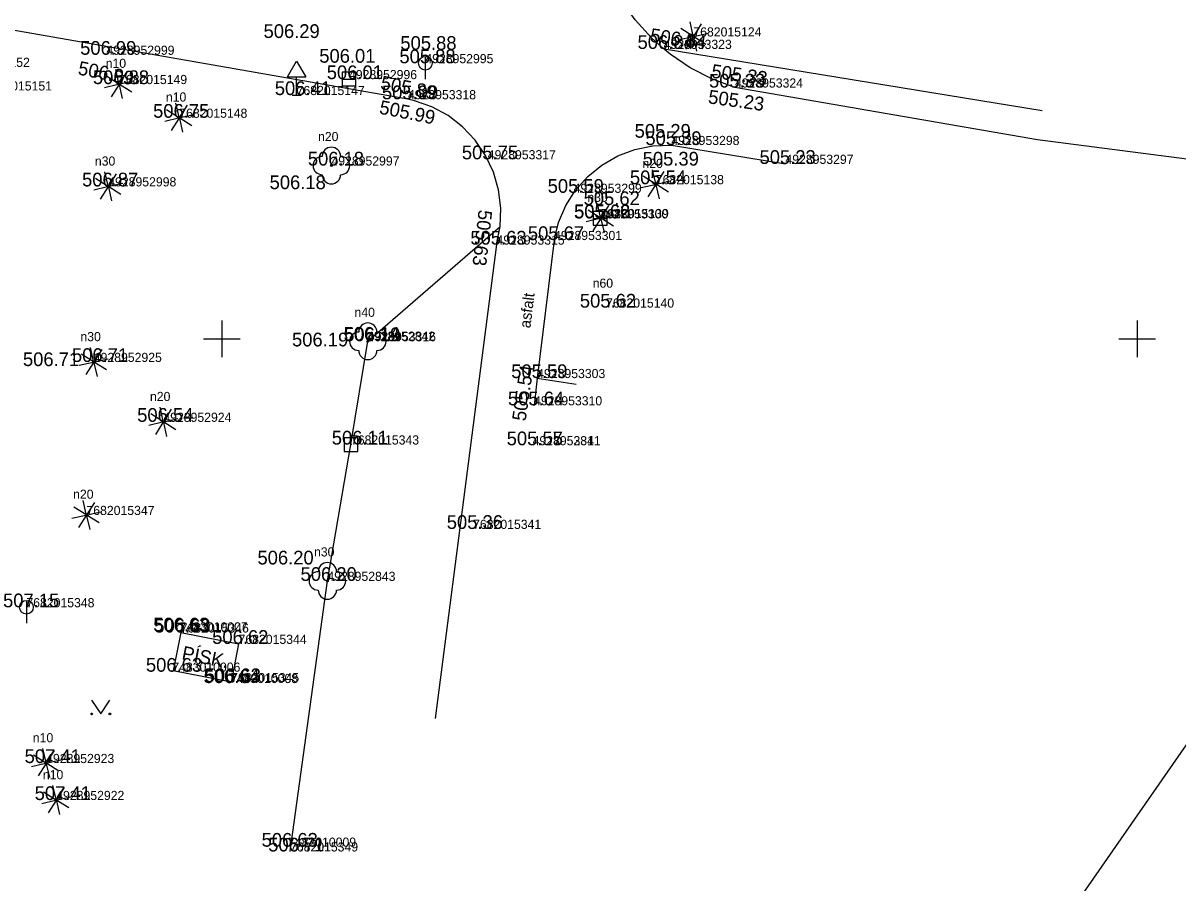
# Model space of a CAD drawing. Extents: x -669251 to -668549, y -1128351 to -1127698.
# Drawn here: x -668710.9 to -668647.8, y -1128129.7 to -1128082.8 of the extents above; entities that cross this region are included whole.
import ezdxf

# ---------------------------------------------------------------- set-up
doc = ezdxf.new("R2010")
doc.units = 0
for name, color, linetype in [('Vrstva 1', 7, 'Continuous'), ('Vrstva 10', 7, 'Continuous'), ('Vrstva 11', 7, 'Continuous'), ('Vrstva 14', 7, 'Continuous'), ('Vrstva 2', 7, 'Continuous'), ('Vrstva 22', 7, 'Continuous'), ('Vrstva 26', 7, 'Continuous'), ('Vrstva 27', 7, 'Continuous'), ('Vrstva 3', 7, 'Continuous'), ('Vrstva 34', 7, 'Continuous'), ('Vrstva 36', 7, 'Continuous'), ('Vrstva 40', 7, 'Continuous'), ('Vrstva 42', 7, 'Continuous'), ('Vrstva 47', 7, 'Continuous'), ('Vrstva 60', 7, 'Continuous'), ('Vrstva 61', 7, 'Continuous')]:
    doc.layers.add(name, color=color, linetype=linetype)

msp = doc.modelspace()

# ---------------------------------------------------------------- linework, layer by layer
at = {"layer": 'Vrstva 1'}
for p, q in [((-668674.24, -1128083.49), (-668674.24, -1128083.49)), ((-668675.86, -1128084.17), (-668675.86, -1128084.17)), ((-668706.3, -1128084.49), (-668706.3, -1128084.49)), ((-668688.88, -1128084.95), (-668688.88, -1128084.95)), ((-668705.61, -1128086.09), (-668705.61, -1128086.09)), ((-668693.05, -1128085.82), (-668693.05, -1128085.82)), ((-668695.91, -1128086.69), (-668695.91, -1128086.69)), ((-668671.97, -1128086.28), (-668671.97, -1128086.28)), ((-668689.83, -1128086.92), (-668689.83, -1128086.92)), ((-668702.32, -1128087.93), (-668702.32, -1128087.93)), ((-668675.44, -1128089.42), (-668675.44, -1128089.42)), ((-668694.01, -1128090.54), (-668694.01, -1128090.54)), ((-668685.47, -1128090.2), (-668685.47, -1128090.2)), ((-668669.21, -1128090.45), (-668669.21, -1128090.45)), ((-668706.2, -1128091.68), (-668706.2, -1128091.68)), ((-668676.29, -1128091.56), (-668676.29, -1128091.56)), ((-668680.78, -1128092.03), (-668680.78, -1128092.03)), ((-668679.33, -1128093.43), (-668679.33, -1128093.43)), ((-668679.3, -1128093.41), (-668679.3, -1128093.41)), ((-668684.99, -1128094.86), (-668684.99, -1128094.86)), ((-668681.85, -1128094.61), (-668681.85, -1128094.61)), ((-668679.01, -1128098.3), (-668679.01, -1128098.3)), ((-668692.06, -1128100.11), (-668692.06, -1128100.11)), ((-668692.02, -1128100.14), (-668692.02, -1128100.14)), ((-668706.99, -1128101.27), (-668706.99, -1128101.27)), ((-668682.77, -1128102.15), (-668682.77, -1128102.15)), ((-668682.94, -1128103.64), (-668682.94, -1128103.64)), ((-668703.19, -1128104.54), (-668703.19, -1128104.54)), ((-668692.94, -1128105.78), (-668692.94, -1128105.78)), ((-668683.02, -1128105.82), (-668683.02, -1128105.82)), ((-668683.02, -1128105.82), (-668683.02, -1128105.82)), ((-668707.39, -1128109.63), (-668707.39, -1128109.63)), ((-668686.27, -1128110.39), (-668686.27, -1128110.39)), ((-668694.23, -1128113.23), (-668694.23, -1128113.23)), ((-668710.67, -1128114.67), (-668710.67, -1128114.67)), ((-668702.3, -1128115.99), (-668702.3, -1128115.99)), ((-668702.24, -1128116.05), (-668702.24, -1128116.05)), ((-668699.08, -1128116.67), (-668699.08, -1128116.67)), ((-668702.7, -1128118.19), (-668702.7, -1128118.19)), ((-668699.55, -1128118.81), (-668699.55, -1128118.81)), ((-668699.49, -1128118.76), (-668699.49, -1128118.76)), ((-668709.59, -1128123.18), (-668709.59, -1128123.18)), ((-668709.04, -1128125.2), (-668709.04, -1128125.2)), ((-668696.38, -1128127.75), (-668696.38, -1128127.75)), ((-668696.27, -1128128.01), (-668696.27, -1128128.01))]:
    msp.add_line(p, q, dxfattribs=at)
at = {"layer": 'Vrstva 10'}
for p, q in [((-668689.83, -1128086.92), (-668717.29, -1128082.13)), ((-668655.19, -1128087.55), (-668675.827, -1128084.175)), ((-668675.44, -1128089.42), (-668669.21, -1128090.45)), ((-668684.99, -1128094.86), (-668688.35, -1128120.74)), ((-668681.85, -1128094.61), (-668682.77, -1128102.15)), ((-668682.77, -1128102.15), (-668682.94, -1128103.64)), ((-668682.77, -1128102.15), (-668680.65, -1128102.48))]:
    msp.add_line(p, q, dxfattribs=at)
for points in [[(-668675.827, -1128084.175), (-668676.523, -1128083.569), (-668677.419, -1128082.577), (-668678.191, -1128081.485), (-668678.826, -1128080.309), (-668679.316, -1128079.065), (-668679.655, -1128077.772), (-668679.743, -1128077.268)], [(-668671.97, -1128086.28), (-668673.222, -1128085.812), (-668674.41, -1128085.198), (-668675.515, -1128084.447), (-668675.827, -1128084.175)], [(-668621.49, -1128092.83), (-668644.617, -1128090.535), (-668655.448, -1128089.129), (-668671.97, -1128086.28)], [(-668684.99, -1128094.86), (-668684.794, -1128093.873), (-668684.756, -1128092.867), (-668684.878, -1128091.868), (-668685.157, -1128090.901), (-668685.585, -1128089.99), (-668686.151, -1128089.159), (-668686.842, -1128088.427), (-668687.641, -1128087.814), (-668688.526, -1128087.335), (-668689.476, -1128087.003), (-668689.83, -1128086.92)], [(-668681.85, -1128094.61), (-668681.606, -1128093.643), (-668681.21, -1128092.726), (-668680.674, -1128091.885), (-668680.01, -1128091.14), (-668679.235, -1128090.511), (-668678.371, -1128090.013), (-668677.437, -1128089.66), (-668676.46, -1128089.46), (-668675.44, -1128089.42)]]:
    msp.add_lwpolyline(points, dxfattribs=at)
at = {"layer": 'Vrstva 11'}
for p, q in [((-668702.24, -1128116.05), (-668702.65, -1128118.14)), ((-668702.24, -1128116.05), (-668699.08, -1128116.67)), ((-668699.08, -1128116.67), (-668699.49, -1128118.76)), ((-668699.49, -1128118.76), (-668702.65, -1128118.14))]:
    msp.add_line(p, q, dxfattribs=at)
at = {"layer": 'Vrstva 14'}
for p, q in [((-668692.02, -1128100.14), (-668684.794, -1128093.873)), ((-668692.94, -1128105.78), (-668692.02, -1128100.14)), ((-668694.23, -1128113.23), (-668692.94, -1128105.78)), ((-668696.27, -1128128.01), (-668694.23, -1128113.23))]:
    msp.add_line(p, q, dxfattribs=at)
at = {"layer": 'Vrstva 22'}
for p, q in [((-668674.274, -1128083.47), (-668674.93, -1128083.056)), ((-668674.248, -1128083.45), (-668674.42, -1128082.696)), ((-668673.806, -1128082.8), (-668674.22, -1128083.456)), ((-668675.034, -1128083.67), (-668674.28, -1128083.498)), ((-668674.26, -1128083.524), (-668674.674, -1128084.18)), ((-668674.232, -1128083.53), (-668674.06, -1128084.284)), ((-668673.55, -1128083.924), (-668674.206, -1128083.51)), ((-668674.2, -1128083.482), (-668673.446, -1128083.31)), ((-668705.618, -1128086.05), (-668705.79, -1128085.296)), ((-668705.176, -1128085.4), (-668705.59, -1128086.056)), ((-668706.404, -1128086.27), (-668705.65, -1128086.098)), ((-668705.644, -1128086.07), (-668706.3, -1128085.656)), ((-668705.63, -1128086.124), (-668706.044, -1128086.78)), ((-668705.602, -1128086.13), (-668705.43, -1128086.884)), ((-668704.92, -1128086.524), (-668705.576, -1128086.11)), ((-668705.57, -1128086.082), (-668704.816, -1128085.91)), ((-668702.328, -1128087.89), (-668702.5, -1128087.136)), ((-668701.886, -1128087.24), (-668702.3, -1128087.896)), ((-668703.114, -1128088.11), (-668702.36, -1128087.938)), ((-668702.354, -1128087.91), (-668703.01, -1128087.496)), ((-668702.34, -1128087.964), (-668702.754, -1128088.62)), ((-668702.312, -1128087.97), (-668702.14, -1128088.724)), ((-668701.63, -1128088.364), (-668702.286, -1128087.95)), ((-668702.28, -1128087.922), (-668701.526, -1128087.75)), ((-668706.234, -1128091.66), (-668706.89, -1128091.246)), ((-668706.208, -1128091.64), (-668706.38, -1128090.886)), ((-668705.766, -1128090.99), (-668706.18, -1128091.646)), ((-668676.324, -1128091.54), (-668676.98, -1128091.126)), ((-668676.298, -1128091.52), (-668676.47, -1128090.766)), ((-668675.856, -1128090.87), (-668676.27, -1128091.526)), ((-668706.994, -1128091.86), (-668706.24, -1128091.688)), ((-668706.22, -1128091.714), (-668706.634, -1128092.37)), ((-668706.192, -1128091.72), (-668706.02, -1128092.474)), ((-668705.51, -1128092.114), (-668706.166, -1128091.7)), ((-668706.16, -1128091.672), (-668705.406, -1128091.5)), ((-668677.084, -1128091.74), (-668676.33, -1128091.568)), ((-668676.31, -1128091.594), (-668676.724, -1128092.25)), ((-668676.282, -1128091.6), (-668676.11, -1128092.354)), ((-668675.6, -1128091.994), (-668676.256, -1128091.58)), ((-668676.25, -1128091.552), (-668675.496, -1128091.38)), ((-668679.334, -1128093.39), (-668679.99, -1128092.976)), ((-668679.308, -1128093.37), (-668679.48, -1128092.616)), ((-668678.866, -1128092.72), (-668679.28, -1128093.376)), ((-668680.094, -1128093.59), (-668679.34, -1128093.418)), ((-668679.32, -1128093.444), (-668679.734, -1128094.1)), ((-668679.292, -1128093.45), (-668679.12, -1128094.204)), ((-668678.61, -1128093.844), (-668679.266, -1128093.43)), ((-668679.26, -1128093.402), (-668678.506, -1128093.23)), ((-668706.998, -1128101.23), (-668707.17, -1128100.476)), ((-668706.556, -1128100.58), (-668706.97, -1128101.236)), ((-668707.784, -1128101.45), (-668707.03, -1128101.278)), ((-668707.024, -1128101.25), (-668707.68, -1128100.836)), ((-668707.01, -1128101.304), (-668707.424, -1128101.96)), ((-668706.982, -1128101.31), (-668706.81, -1128102.064)), ((-668706.3, -1128101.704), (-668706.956, -1128101.29)), ((-668706.95, -1128101.262), (-668706.196, -1128101.09)), ((-668703.198, -1128104.5), (-668703.37, -1128103.746)), ((-668702.756, -1128103.85), (-668703.17, -1128104.506)), ((-668703.224, -1128104.52), (-668703.88, -1128104.106)), ((-668703.15, -1128104.532), (-668702.396, -1128104.36)), ((-668703.984, -1128104.72), (-668703.23, -1128104.548)), ((-668703.21, -1128104.574), (-668703.624, -1128105.23)), ((-668703.182, -1128104.58), (-668703.01, -1128105.334)), ((-668702.5, -1128104.974), (-668703.156, -1128104.56)), ((-668707.398, -1128109.59), (-668707.57, -1128108.836)), ((-668707.424, -1128109.61), (-668708.08, -1128109.196)), ((-668706.956, -1128108.94), (-668707.37, -1128109.596)), ((-668707.35, -1128109.622), (-668706.596, -1128109.45)), ((-668708.184, -1128109.81), (-668707.43, -1128109.638)), ((-668707.41, -1128109.664), (-668707.824, -1128110.32)), ((-668707.382, -1128109.67), (-668707.21, -1128110.424)), ((-668706.7, -1128110.064), (-668707.356, -1128109.65)), ((-668709.624, -1128123.16), (-668710.28, -1128122.746)), ((-668709.598, -1128123.14), (-668709.77, -1128122.386)), ((-668709.156, -1128122.49), (-668709.57, -1128123.146)), ((-668710.384, -1128123.36), (-668709.63, -1128123.188)), ((-668709.61, -1128123.214), (-668710.024, -1128123.87)), ((-668709.582, -1128123.22), (-668709.41, -1128123.974)), ((-668708.9, -1128123.614), (-668709.556, -1128123.2)), ((-668709.55, -1128123.172), (-668708.796, -1128123)), ((-668709.048, -1128125.16), (-668709.22, -1128124.406)), ((-668708.606, -1128124.51), (-668709.02, -1128125.166)), ((-668709.834, -1128125.38), (-668709.08, -1128125.208)), ((-668709.074, -1128125.18), (-668709.73, -1128124.766)), ((-668709.06, -1128125.234), (-668709.474, -1128125.89)), ((-668709.032, -1128125.24), (-668708.86, -1128125.994)), ((-668708.35, -1128125.634), (-668709.006, -1128125.22)), ((-668709, -1128125.192), (-668708.246, -1128125.02))]:
    msp.add_line(p, q, dxfattribs=at)
for centre, radius in [((-668674.24, -1128083.49), 0.04), ((-668705.61, -1128086.09), 0.04), ((-668702.32, -1128087.93), 0.04), ((-668694.01, -1128090.54), 0.05), ((-668706.2, -1128091.68), 0.04), ((-668676.29, -1128091.56), 0.04), ((-668679.3, -1128093.41), 0.04), ((-668692.02, -1128100.14), 0.05), ((-668706.99, -1128101.27), 0.04), ((-668703.19, -1128104.54), 0.04), ((-668707.39, -1128109.63), 0.04), ((-668694.23, -1128113.23), 0.05), ((-668709.59, -1128123.18), 0.04), ((-668709.04, -1128125.2), 0.04)]:
    msp.add_circle(centre, radius, dxfattribs=at)
for centre, start, end in [((-668694.01, -1128090.04), 0, 180), ((-668694.51, -1128090.54), 90, 270), ((-668693.51, -1128090.54), 270, 90), ((-668694.01, -1128091.04), 180, 0), ((-668692.02, -1128099.64), 0, 180), ((-668692.52, -1128100.14), 90, 270), ((-668691.52, -1128100.14), 270, 90), ((-668692.02, -1128100.64), 180, 0), ((-668694.23, -1128112.73), 0, 180), ((-668694.73, -1128113.23), 90, 270), ((-668693.73, -1128113.23), 270, 90), ((-668694.23, -1128113.73), 180, 0)]:
    msp.add_arc(centre, 0.5, start, end, dxfattribs=at)
at = {"layer": 'Vrstva 26'}
msp.add_lwpolyline([(-668693.315, -1128106.155), (-668692.565, -1128106.155), (-668692.565, -1128105.405), (-668693.315, -1128105.405)], close=True, dxfattribs=at)
msp.add_circle((-668692.94, -1128105.78), 0.02, dxfattribs=at)
at = {"layer": 'Vrstva 27'}
for p, q in [((-668688.88, -1128084.575), (-668688.88, -1128085.825)), ((-668693.425, -1128085.82), (-668692.675, -1128085.82)), ((-668679.705, -1128093.43), (-668678.955, -1128093.43)), ((-668710.67, -1128114.295), (-668710.67, -1128115.545))]:
    msp.add_line(p, q, dxfattribs=at)
for points in [[(-668693.425, -1128086.194), (-668692.675, -1128086.194), (-668692.675, -1128085.444), (-668693.425, -1128085.444)], [(-668679.705, -1128093.804), (-668678.955, -1128093.804), (-668678.955, -1128093.054), (-668679.705, -1128093.054)]]:
    msp.add_lwpolyline(points, close=True, dxfattribs=at)
for centre in [(-668688.88, -1128084.95), (-668710.67, -1128114.67)]:
    msp.add_circle(centre, 0.375, dxfattribs=at)
at = {"layer": 'Vrstva 34'}
for p, q in [((-668696.41, -1128085.69), (-668695.91, -1128084.84)), ((-668695.91, -1128084.84), (-668695.41, -1128085.69)), ((-668696.41, -1128085.69), (-668695.41, -1128085.69)), ((-668695.91, -1128086.69), (-668695.91, -1128085.69)), ((-668696.16, -1128086.69), (-668695.66, -1128086.69))]:
    msp.add_line(p, q, dxfattribs=at)
at = {"layer": 'Vrstva 36'}
for p, q in [((-668707.106, -1128119.748), (-668706.606, -1128120.498)), ((-668706.606, -1128120.498), (-668706.106, -1128119.748))]:
    msp.add_line(p, q, dxfattribs=at)
for centre in [(-668707.106, -1128120.498), (-668706.106, -1128120.498)]:
    msp.add_circle(centre, 0.05, dxfattribs=at)
at = {"layer": 'Vrstva 60'}
msp.add_lwpolyline([(-668788.581, -1128325.447), (-668557.456, -1127992.872), (-668787.384, -1127833.082), (-669018.509, -1128165.657)], close=True, dxfattribs=at)
at = {"layer": 'Vrstva 61'}
for p, q in [((-668700, -1128099), (-668700, -1128101)), ((-668650, -1128099), (-668650, -1128101)), ((-668701, -1128100), (-668699, -1128100)), ((-668651, -1128100), (-668649, -1128100))]:
    msp.add_line(p, q, dxfattribs=at)

# ---------------------------------------------------------------- texts
at = {"layer": 'Vrstva 2'}
for s, p in [('7682015124', (-668674.24, -1128083.49)), ('4928953323', (-668675.86, -1128084.17)), ('4928952999', (-668706.3, -1128084.49)), ('7682015152', (-668714.2, -1128085.15)), ('4928952995', (-668688.88, -1128084.95)), ('4928952996', (-668693.05, -1128085.82)), ('7682015151', (-668712.99, -1128086.44)), ('7682015149', (-668705.61, -1128086.09)), ('7682015147', (-668695.91, -1128086.69)), ('4928953324', (-668671.97, -1128086.28)), ('4928953318', (-668689.83, -1128086.92)), ('7682015148', (-668702.32, -1128087.93)), ('4928953298', (-668675.44, -1128089.42)), ('4928953317', (-668685.47, -1128090.2)), ('4928953297', (-668669.21, -1128090.45)), ('4928952997', (-668694.01, -1128090.54)), ('4928952998', (-668706.2, -1128091.68)), ('7682015138', (-668676.29, -1128091.56)), ('4928953299', (-668680.78, -1128092.03)), ('4928953300', (-668679.33, -1128093.43)), ('7682015139', (-668679.3, -1128093.41)), ('4928953315', (-668684.99, -1128094.86)), ('4928953301', (-668681.85, -1128094.61)), ('7682015140', (-668679.01, -1128098.3)), ('4928952842', (-668692.06, -1128100.11)), ('4928953316', (-668692.02, -1128100.14)), ('4928952925', (-668706.99, -1128101.27)), ('4928953303', (-668682.77, -1128102.15)), ('4928953310', (-668682.94, -1128103.64)), ('4928952924', (-668703.19, -1128104.54)), ('7682015343', (-668692.94, -1128105.78)), ('4928952841', (-668683.02, -1128105.82)), ('4928953311', (-668683.02, -1128105.82)), ('7682015347', (-668707.39, -1128109.63)), ('7682015341', (-668686.27, -1128110.39)), ('4928952843', (-668694.23, -1128113.23)), ('7682015348', (-668710.67, -1128114.67)), ('7483010007', (-668702.3, -1128115.99)), ('7682015346', (-668702.24, -1128116.05)), ('7682015344', (-668699.08, -1128116.67)), ('7483010006', (-668702.7, -1128118.19)), ('7483010008', (-668699.55, -1128118.81)), ('7682015345', (-668699.49, -1128118.76)), ('4928952923', (-668709.59, -1128123.18)), ('4928952922', (-668709.04, -1128125.2)), ('7483010009', (-668696.38, -1128127.75)), ('7682015349', (-668696.27, -1128128.01))]:
    msp.add_text(s, height=0.5, dxfattribs=at).set_placement(p)
at = {"layer": 'Vrstva 3'}
for s, p in [('506.29 ', (-668697.716, -1128083.572)), ('505.88 ', (-668690.243, -1128084.221)), ('506.84 ', (-668677.289, -1128084.17)), ('506.99 ', (-668707.734, -1128084.49)), ('506.01 ', (-668694.672, -1128084.923)), ('505.88 ', (-668690.295, -1128084.95)), ('506.88 ', (-668707.039, -1128086.09)), ('506.01 ', (-668694.264, -1128085.82)), ('505.33 ', (-668673.385, -1128086.28)), ('506.41 ', (-668697.102, -1128086.69)), ('505.99 ', (-668691.25, -1128086.92)), ('506.75 ', (-668703.749, -1128087.93)), ('505.29 ', (-668677.448, -1128089.021)), ('505.39 ', (-668676.858, -1128089.42)), ('506.18 ', (-668695.297, -1128090.54)), ('505.75 ', (-668686.885, -1128090.2)), ('505.39 ', (-668677.008, -1128090.542)), ('505.23 ', (-668670.625, -1128090.45)), ('506.87 ', (-668707.629, -1128091.68)), ('506.18 ', (-668697.385, -1128091.83)), ('505.54 ', (-668677.705, -1128091.56)), ('505.59 ', (-668682.198, -1128092.03)), ('505.62 ', (-668680.234, -1128092.7)), ('505.62 ', (-668680.759, -1128093.43)), ('505.66 ', (-668680.752, -1128093.41)), ('505.63 ', (-668686.419, -1128094.86)), ('505.67 ', (-668683.279, -1128094.61)), ('505.62 ', (-668680.439, -1128098.3)), ('506.14 ', (-668693.347, -1128100.11)), ('506.19 ', (-668693.31, -1128100.14)), ('506.19 ', (-668696.161, -1128100.42)), ('506.71 ', (-668708.182, -1128101.27)), ('506.71 ', (-668710.859, -1128101.495)), ('505.59 ', (-668684.188, -1128102.15)), ('505.64 ', (-668684.369, -1128103.64)), ('506.54 ', (-668704.619, -1128104.54)), ('506.11 ', (-668693.99, -1128105.78)), ('505.55 ', (-668684.435, -1128105.82)), ('505.57 ', (-668684.435, -1128105.82)), ('505.36 ', (-668687.708, -1128110.39)), ('506.20 ', (-668698.048, -1128112.332)), ('506.20 ', (-668695.694, -1128113.23)), ('507.15 ', (-668711.944, -1128114.67)), ('506.63 ', (-668703.742, -1128115.99)), ('506.63 ', (-668703.682, -1128116.05)), ('506.62 ', (-668700.522, -1128116.67)), ('506.63 ', (-668704.142, -1128118.19)), ('506.64 ', (-668700.992, -1128118.81)), ('506.63 ', (-668700.932, -1128118.76)), ('507.41 ', (-668710.768, -1128123.18)), ('507.41 ', (-668710.218, -1128125.2)), ('506.63 ', (-668697.822, -1128127.75)), ('506.71 ', (-668697.462, -1128128.01))]:
    msp.add_text(s, height=0.75, dxfattribs=at).set_placement(p)
for s, rotation, p in [('506.84 ', 352.04883, (-668676.634, -1128083.776)), ('506.99 ', 348.73668, (-668707.894, -1128085.559)), ('505.33 ', 352.04883, (-668673.292, -1128085.735)), ('505.89 ', 348.69007, (-668691.37, -1128086.355)), ('505.23 ', 352.04883, (-668673.465, -1128087.137)), ('505.99 ', 348.69007, (-668691.438, -1128087.695)), ('505.63 ', 263.61623, (-668685.967, -1128092.932)), ('505.54 ', 81.75821, (-668683.405, -1128104.531))]:
    msp.add_text(s, height=0.75, rotation=rotation, dxfattribs=at).set_placement(p)
at = {"layer": 'Vrstva 40'}
msp.add_text('asfalt', height=0.6, rotation=83.04339, dxfattribs=at).set_placement((-668683.145, -1128099.445))
at = {"layer": 'Vrstva 42'}
msp.add_text('PÍSK.', height=0.75, rotation=348.9011, dxfattribs=at).set_placement((-668702.221, -1128117.511))
at = {"layer": 'Vrstva 47'}
for s, height, p in [('n10', 0.5, (-668706.34, -1128085.204)), ('n10', 0.5, (-668703.05, -1128087.044)), ('n20', 0.499, (-668694.739, -1128089.204)), ('n30', 0.5, (-668706.93, -1128090.544)), ('n20', 0.5, (-668677.02, -1128090.674)), ('n30', 0.5, (-668680.03, -1128092.524)), ('n60', 0.499, (-668679.739, -1128097.214)), ('n40', 0.499, (-668692.749, -1128098.804)), ('n30', 0.5, (-668707.72, -1128100.134)), ('n20', 0.5, (-668703.92, -1128103.404)), ('n20', 0.5, (-668708.12, -1128108.744)), ('n30', 0.499, (-668694.959, -1128111.894)), ('n10', 0.5, (-668710.32, -1128122.044)), ('n10', 0.5, (-668709.77, -1128124.064))]:
    msp.add_text(s, height=height, dxfattribs=at).set_placement(p)

doc.saveas('drawing.dxf')
